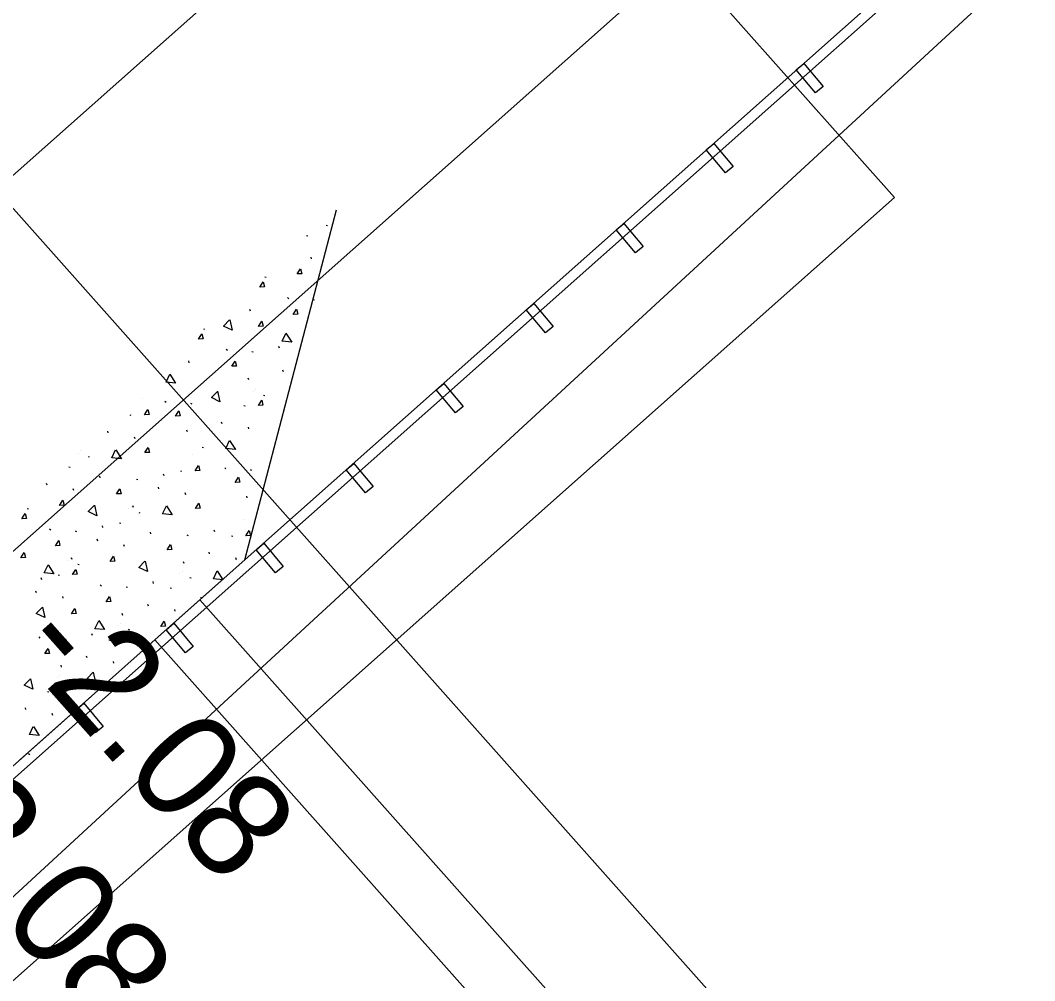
# Model space of a CAD drawing. Extents: x 49683 to 58852, y 49525 to 54803.
# Drawn here: x 53953.4 to 54003.9, y 51834.7 to 51882.6 of the extents above; entities that cross this region are included whole.
import ezdxf

# ---------------------------------------------------------------- set-up
doc = ezdxf.new("R2010")
doc.units = 0
for name, color, linetype in [('Level 11', 7, 'Continuous'), ('Level 13', 7, 'Continuous'), ('Level 19', 7, 'Continuous'), ('Level 20', 7, 'Continuous'), ('Level 27', 7, 'Continuous'), ('Level 29', 7, 'Continuous'), ('Level 50', 7, 'Continuous'), ('Level 63', 7, 'Continuous'), ('Level 8', 7, 'Continuous')]:
    doc.layers.add(name, color=color, linetype=linetype)

msp = doc.modelspace()

# ---------------------------------------------------------------- linework, layer by layer
at = {"layer": 'Level 11'}
msp.add_line((53944.235, 51830.768), (54450.301, 52297.6), dxfattribs=at)
at = {"layer": 'Level 13'}
for p, q in [((53996.93, 51873.722), (53969.027, 51905.114)), ((53681.554, 51593.39), (53996.93, 51873.722))]:
    msp.add_line(p, q, dxfattribs=at)
at = {"layer": 'Level 19'}
msp.add_line((52714.154, 50773.623), (54181.768, 52078.16), dxfattribs=at)
at = {"layer": 'Level 20'}
msp.add_line((53913.315, 51820.805), (54191.069, 52067.696), dxfattribs=at)
at = {"layer": 'Level 27'}
for p, q in [((53961.769, 51853.172), (54196.384, 52061.717)), ((53962.101, 51852.798), (54196.716, 52061.343)), ((53961.769, 51853.172), (53938.412, 51832.41)), ((53962.101, 51852.798), (53938.745, 51832.037))]:
    msp.add_line(p, q, dxfattribs=at)
for points in [[(53993.38, 51879.253), (53992.996, 51878.933), (53992.034, 51880.084), (53992.418, 51880.405)], [(53988.895, 51875.267), (53988.511, 51874.947), (53987.55, 51876.098), (53987.933, 51876.418)], [(53984.411, 51871.281), (53984.027, 51870.961), (53983.065, 51872.112), (53983.449, 51872.432)], [(53979.926, 51867.295), (53979.542, 51866.974), (53978.581, 51868.126), (53978.964, 51868.446)], [(53975.442, 51863.309), (53975.058, 51862.988), (53974.096, 51864.139), (53974.48, 51864.46)], [(53970.957, 51859.323), (53970.573, 51859.002), (53969.612, 51860.153), (53969.995, 51860.474)], [(53966.473, 51855.336), (53966.089, 51855.016), (53965.127, 51856.167), (53965.511, 51856.488)], [(53961.988, 51851.35), (53961.605, 51851.03), (53960.643, 51852.181), (53961.027, 51852.501)], [(53957.504, 51847.364), (53957.12, 51847.044), (53956.158, 51848.195), (53956.542, 51848.515)]]:
    msp.add_lwpolyline(points, close=True, dxfattribs=at)
at = {"layer": 'Level 29'}
msp.add_line((52714.154, 50773.623), (54181.768, 52078.16), dxfattribs=at)
at = {"layer": 'Level 50'}
msp.add_line((53872.475, 51963.789), (54031.921, 51784.41), dxfattribs=at)
at = {"layer": 'Level 63'}
for p, q in [((53938.745, 51862.141), (54181.768, 52078.16)), ((53938.745, 51862.141), (54181.768, 52078.16)), ((54191.069, 52067.696), (53948.046, 51851.677))]:
    msp.add_line(p, q, dxfattribs=at)
at = {"layer": 'Level 8'}
for p, q in [((53964.572, 51855.663), (53969.139, 51873.103)), ((53968.685, 51872.317), (53968.621, 51872.336)), ((53967.709, 51871.799), (53967.645, 51871.817)), ((53967.855, 51870.753), (53967.88, 51870.665)), ((53965.634, 51869.73), (53965.57, 51869.749)), ((53966.752, 51868.677), (53966.691, 51868.734)), ((53968.039, 51868.605), (53967.975, 51868.623)), ((53964.804, 51868.166), (53964.829, 51868.078)), ((53962.583, 51867.143), (53962.519, 51867.162)), ((53966.253, 51866.314), (53966.278, 51866.226)), ((53963.701, 51866.09), (53963.64, 51866.147)), ((53964.988, 51866.018), (53964.924, 51866.036)), ((53961.753, 51865.579), (53961.779, 51865.491)), ((53966.446, 51865.134), (53966.472, 51865.047)), ((53964.718, 51864.734), (53964.744, 51864.646)), ((53964.993, 51864.046), (53964.993, 51864.046)), ((53965.12, 51864.154), (53965.12, 51864.154)), ((53965.562, 51863.838), (53965.497, 51863.856)), ((53959.446, 51863.684), (53959.446, 51863.684)), ((53960.65, 51863.503), (53960.589, 51863.56)), ((53961.937, 51863.43), (53961.873, 51863.449)), ((53964.586, 51863.32), (53964.522, 51863.338)), ((53958.912, 51862.85), (53958.847, 51862.868)), ((53963.395, 51862.547), (53963.421, 51862.46)), ((53964.731, 51862.273), (53964.757, 51862.186)), ((53957.721, 51862.077), (53957.747, 51861.99)), ((53959.057, 51861.803), (53959.083, 51861.716)), ((53961.668, 51862.147), (53961.693, 51862.059)), ((53962.511, 51861.251), (53962.447, 51861.269)), ((53956.268, 51860.989), (53956.268, 51860.989)), ((53956.395, 51861.097), (53956.395, 51861.097)), ((53956.836, 51860.781), (53956.772, 51860.799)), ((53961.971, 51860.897), (53961.971, 51860.897)), ((53955.861, 51860.263), (53955.797, 51860.281)), ((53963.629, 51860.197), (53963.568, 51860.255)), ((53957.324, 51859.836), (53957.349, 51859.749)), ((53960.506, 51859.952), (53960.531, 51859.864)), ((53961.437, 51860.063), (53961.373, 51860.081)), ((53964.916, 51860.125), (53964.852, 51860.144)), ((53954.67, 51859.49), (53954.696, 51859.403)), ((53959.241, 51859.655), (53959.177, 51859.674)), ((53960.246, 51859.291), (53960.272, 51859.203)), ((53956.006, 51859.216), (53956.032, 51859.129)), ((53961.582, 51859.017), (53961.608, 51858.929)), ((53964.646, 51858.842), (53964.672, 51858.754)), ((53958.92, 51858.31), (53958.92, 51858.31)), ((53958.971, 51858.372), (53958.997, 51858.284)), ((53953.785, 51858.194), (53953.721, 51858.212)), ((53958.793, 51858.202), (53958.793, 51858.202)), ((53959.361, 51857.994), (53959.297, 51858.013)), ((53957.455, 51857.365), (53957.481, 51857.277)), ((53958.386, 51857.476), (53958.322, 51857.494)), ((53964.496, 51857.657), (53964.496, 51857.657)), ((53954.903, 51857.14), (53954.842, 51857.198)), ((53956.19, 51857.068), (53956.126, 51857.087)), ((53959.849, 51857.05), (53959.875, 51856.962)), ((53961.766, 51856.868), (53961.702, 51856.887)), ((53963.031, 51857.165), (53963.057, 51857.077)), ((53963.962, 51856.822), (53963.898, 51856.841)), ((53957.195, 51856.703), (53957.221, 51856.616)), ((53958.531, 51856.43), (53958.557, 51856.342)), ((53955.869, 51855.723), (53955.869, 51855.723)), ((53955.921, 51855.785), (53955.946, 51855.697)), ((53962.771, 51856.05), (53962.797, 51855.963)), ((53964.107, 51855.776), (53964.133, 51855.689)), ((53953.361, 51845.698), (53964.572, 51855.663)), ((53955.742, 51855.615), (53955.742, 51855.615)), ((53956.311, 51855.407), (53956.246, 51855.426)), ((53961.497, 51855.585), (53961.522, 51855.497)), ((53954.404, 51854.778), (53954.43, 51854.69)), ((53955.335, 51854.889), (53955.271, 51854.907)), ((53961.318, 51854.962), (53961.318, 51854.962)), ((53961.445, 51855.07), (53961.445, 51855.07)), ((53961.886, 51854.754), (53961.822, 51854.772)), ((53957.428, 51854.353), (53957.367, 51854.411)), ((53958.715, 51854.281), (53958.651, 51854.3)), ((53959.98, 51854.578), (53960.006, 51854.49)), ((53960.911, 51854.235), (53960.847, 51854.254)), ((53954.145, 51854.116), (53954.17, 51854.029)), ((53955.48, 51853.843), (53955.506, 51853.755)), ((53962.374, 51853.809), (53962.4, 51853.722)), ((53959.72, 51853.463), (53959.746, 51853.376)), ((53961.056, 51853.189), (53961.082, 51853.102)), ((53962.329, 51853.67), (53983.508, 51829.844)), ((53958.446, 51852.998), (53958.471, 51852.91)), ((53958.267, 51852.375), (53958.267, 51852.375)), ((53958.394, 51852.483), (53958.394, 51852.483)), ((53958.836, 51852.167), (53958.772, 51852.185)), ((53954.378, 51851.766), (53954.317, 51851.824)), ((53955.665, 51851.694), (53955.601, 51851.713)), ((53956.929, 51851.991), (53956.955, 51851.903)), ((53957.86, 51851.648), (53957.796, 51851.667)), ((53960.087, 51851.677), (53981.278, 51827.837)), ((53956.67, 51850.876), (53956.695, 51850.789)), ((53955.395, 51850.411), (53955.421, 51850.323)), ((53958.006, 51850.602), (53958.031, 51850.515)), ((53955.216, 51849.788), (53955.216, 51849.788)), ((53955.344, 51849.896), (53955.344, 51849.896)), ((53955.785, 51849.58), (53955.721, 51849.598)), ((53954.809, 51849.061), (53954.745, 51849.08)), ((53953.619, 51848.289), (53953.644, 51848.202)), ((53954.955, 51848.015), (53954.98, 51847.928)), ((53953.852, 51845.939), (53953.791, 51845.996))]:
    msp.add_line(p, q, dxfattribs=at)
for points in [[(53967.347, 51870.173), (53967.412, 51869.925), (53967.181, 51869.911), (53967.347, 51870.173)], [(53965.479, 51869.515), (53965.544, 51869.266), (53965.313, 51869.253), (53965.479, 51869.515)], [(53967.143, 51868.16), (53967.208, 51867.912), (53966.977, 51867.898), (53967.143, 51868.16)], [(53963.818, 51867.629), (53963.933, 51867.107), (53963.503, 51867.313), (53963.811, 51867.623)], [(53965.417, 51867.563), (53965.482, 51867.315), (53965.251, 51867.301), (53965.417, 51867.563)], [(53962.428, 51866.928), (53962.493, 51866.679), (53962.263, 51866.666), (53962.428, 51866.928)], [(53966.615, 51866.96), (53966.901, 51866.509), (53966.427, 51866.556), (53966.61, 51866.952)], [(53964.092, 51865.573), (53964.157, 51865.325), (53963.926, 51865.311), (53964.092, 51865.573)], [(53960.833, 51864.924), (53961.119, 51864.473), (53960.645, 51864.52), (53960.828, 51864.916)], [(53963.214, 51864.064), (53963.328, 51863.543), (53962.899, 51863.749), (53963.206, 51864.058)], [(53965.407, 51863.622), (53965.472, 51863.374), (53965.241, 51863.36), (53965.407, 51863.622)], [(53959.732, 51863.152), (53959.797, 51862.904), (53959.566, 51862.89), (53959.732, 51863.152)], [(53961.275, 51863.091), (53961.34, 51862.843), (53961.109, 51862.83), (53961.275, 51863.091)], [(53959.75, 51861.269), (53959.815, 51861.021), (53959.584, 51861.007), (53959.75, 51861.269)], [(53963.811, 51861.618), (53964.097, 51861.168), (53963.623, 51861.215), (53963.807, 51861.61)], [(53958.137, 51861.148), (53958.423, 51860.698), (53957.949, 51860.745), (53958.132, 51861.141)], [(53962.257, 51860.365), (53962.322, 51860.117), (53962.092, 51860.103), (53962.257, 51860.365)], [(53964.253, 51859.786), (53964.318, 51859.538), (53964.087, 51859.524), (53964.253, 51859.786)], [(53958.345, 51859.21), (53958.41, 51858.962), (53958.179, 51858.949), (53958.345, 51859.21)], [(53955.498, 51858.637), (53955.563, 51858.389), (53955.332, 51858.375), (53955.498, 51858.637)], [(53957.072, 51858.385), (53957.187, 51857.863), (53956.758, 51858.069), (53957.065, 51858.379)], [(53960.662, 51858.362), (53960.948, 51857.911), (53960.474, 51857.958), (53960.657, 51858.354)], [(53962.275, 51858.482), (53962.34, 51858.234), (53962.109, 51858.22), (53962.275, 51858.482)], [(53953.631, 51857.978), (53953.696, 51857.73), (53953.465, 51857.716), (53953.631, 51857.978)], [(53964.783, 51857.125), (53964.847, 51856.877), (53964.617, 51856.863), (53964.783, 51857.125)], [(53955.294, 51856.624), (53955.359, 51856.375), (53955.128, 51856.362), (53955.294, 51856.624)], [(53960.87, 51856.424), (53960.935, 51856.176), (53960.704, 51856.162), (53960.87, 51856.424)], [(53953.568, 51856.027), (53953.633, 51855.779), (53953.402, 51855.765), (53953.568, 51856.027)], [(53958.023, 51855.85), (53958.088, 51855.602), (53957.857, 51855.588), (53958.023, 51855.85)], [(53954.766, 51855.423), (53955.052, 51854.973), (53954.578, 51855.019), (53954.762, 51855.415)], [(53956.156, 51855.191), (53956.221, 51854.943), (53955.99, 51854.93), (53956.156, 51855.191)], [(53959.597, 51855.598), (53959.712, 51855.077), (53959.283, 51855.283), (53959.59, 51855.592)], [(53963.187, 51855.121), (53963.473, 51854.671), (53962.999, 51854.717), (53963.182, 51855.113)], [(53957.819, 51853.837), (53957.884, 51853.589), (53957.653, 51853.575), (53957.819, 51853.837)], [(53954.495, 51853.306), (53954.609, 51852.784), (53954.18, 51852.99), (53954.488, 51853.3)], [(53956.093, 51853.24), (53956.158, 51852.992), (53955.927, 51852.978), (53956.093, 51853.24)], [(53957.291, 51852.637), (53957.577, 51852.186), (53957.103, 51852.233), (53957.287, 51852.629)], [(53960.548, 51852.61), (53960.613, 51852.362), (53960.382, 51852.348), (53960.548, 51852.61)], [(53958.681, 51851.951), (53958.746, 51851.703), (53958.515, 51851.689), (53958.681, 51851.951)], [(53954.768, 51851.25), (53954.833, 51851.002), (53954.602, 51850.988), (53954.768, 51851.25)], [(53953.89, 51849.741), (53954.005, 51849.22), (53953.575, 51849.426), (53953.883, 51849.735)], [(53957.02, 51850.065), (53957.134, 51849.544), (53956.705, 51849.75), (53957.013, 51850.059)], [(53955.63, 51849.364), (53955.695, 51849.116), (53955.464, 51849.102), (53955.63, 51849.364)], [(53954.034, 51847.36), (53954.32, 51846.91), (53953.847, 51846.956), (53954.03, 51847.352)]]:
    msp.add_lwpolyline(points, dxfattribs=at)

# ---------------------------------------------------------------- texts
at = {"layer": 'Level 63'}
for rotation, p in [(311.6332, (53952.966, 51851.238)), (311.6334, (53946.86, 51843.903))]:
    msp.add_text('-2.08', height=5.25, rotation=rotation, dxfattribs=at).set_placement(p)

doc.saveas('drawing.dxf')
